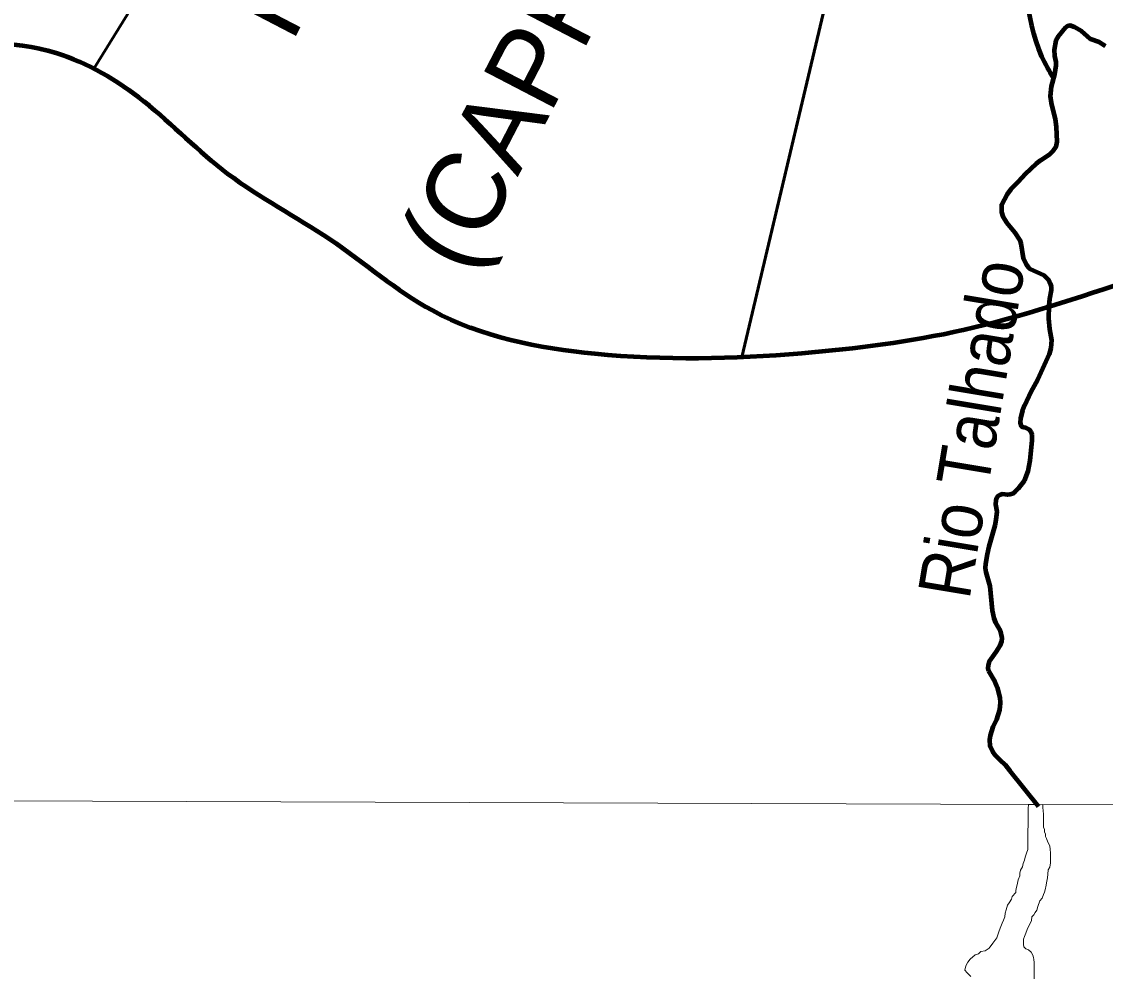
# Model space of a CAD drawing. Extents: x -1643653 to 4543381, y 1624270 to 13878484.
# Drawn here: x 611739 to 622081, y 8948035 to 8957136 of the extents above; entities that cross this region are included whole.
import ezdxf
from ezdxf.enums import TextEntityAlignment as Align

# ---------------------------------------------------------------- set-up
doc = ezdxf.new("R2010")
doc.units = 0
doc.header["$LTSCALE"] = 200
for name, color, linetype, lineweight in [('1', 7, 'Continuous', 13), ('24', 7, 'Continuous', 25), ('25', 7, 'Continuous', 13), ('26', 7, 'Continuous', 106), ('28', 7, 'Continuous', 53), ('60', 7, 'Continuous', 13), ('9', 7, 'Continuous', 90)]:
    doc.layers.add(name, color=color, linetype=linetype, lineweight=lineweight)
doc.layers.add('42', color=7, linetype='Continuous')
doc.layers.add('49', color=7, linetype='Continuous')

msp = doc.modelspace()

# ---------------------------------------------------------------- linework, layer by layer
at = {"layer": '1'}
msp.add_line((565315.3, 8949866.8), (791497.7, 8949052.2), dxfattribs=at)
at = {"layer": '24'}
for points in [[(622023.4, 8956940.8), (621940, 8956970.7), (621852.9, 8957044.7), (621852.9, 8957044.7), (621788.3, 8957084.6), (621747.1, 8957098.6), (621722, 8957094.5), (621699.9, 8957079.5), (621630.5, 8956993.2), (621609.1, 8956955.1), (621593, 8956869), (621597.7, 8956809.9), (621609.5, 8956752.8), (621610.3, 8956716.8), (621596.7, 8956635.6), (621564.2, 8956517.4), (621555.7, 8956425.2), (621563.4, 8956363.1), (621602.1, 8956205), (621612.3, 8956132.8), (621617.2, 8955989.6), (621609.4, 8955942.6), (621581.9, 8955900.4), (621546.5, 8955864.3), (621462.3, 8955810.1), (621421.6, 8955778), (621315.5, 8955681.7), (621248.5, 8955606.5), (621180.3, 8955539.2), (621144.2, 8955490.1), (621090.8, 8955387.9), (621089.6, 8955318.8), (621102.6, 8955276.7), (621141.2, 8955216.7), (621216.2, 8955123.7), (621263.9, 8955050.6), (621273.7, 8955018.6), (621298.4, 8954880.4), (621326.6, 8954818.3), (621344.8, 8954792.3), (621361.2, 8954778.3), (621494.9, 8954716.5), (621540.7, 8954668.5), (621556.5, 8954637.4), (621563.9, 8954607.4), (621564.5, 8954574.3), (621548.8, 8954491.2), (621540.9, 8954424.1), (621539.7, 8954301.9), (621548, 8954202.7), (621568.6, 8954096.6), (621562.7, 8954019.5), (621547, 8953964.4), (621433.8, 8953717.8), (621371.7, 8953602.5), (621309.6, 8953474.2), (621290.3, 8953424.1), (621271.3, 8953352), (621268.5, 8953307.9), (621278.3, 8953276.9), (621286.8, 8953268.9), (621318.5, 8953261.9), (621350.1, 8953247.9), (621369.2, 8953222.9), (621379.6, 8953197.9)], [(622082.2, 8956903.8), (622023.4, 8956940.8)], [(621379.6, 8953197.9), (621378.8, 8953137.8), (621359.7, 8952949.5), (621342.4, 8952846.3), (621307.8, 8952755.1), (621249.5, 8952681.9), (621219.1, 8952650.8), (621195, 8952631.7), (621171.1, 8952622.7), (621146.2, 8952620.6), (621100.1, 8952625.6), (621079.8, 8952621.5), (621057, 8952606.5), (621039.6, 8952581.4), (621035.3, 8952565.4), (621033.6, 8952527.3), (621045.1, 8952461.2), (621037.1, 8952383.1), (621025.7, 8952328), (620968.5, 8952127.6), (620952.3, 8952055.4), (620937.5, 8951961.3), (620936.1, 8951922.2), (620941.1, 8951883.2), (620980.3, 8951750), (621003, 8951516.7), (621017.4, 8951444.6), (621032.5, 8951402.6), (621077.7, 8951325.5), (621094.2, 8951257.4), (621089.4, 8951221.4), (621074.5, 8951180.3), (621038, 8951120.1), (620972.8, 8951028.9), (620962.2, 8950992.8), (620961.5, 8950967.8), (620966.3, 8950940.7)], [(620966.3, 8950940.7), (621026.2, 8950839.7), (621050.6, 8950784.6), (621074.2, 8950687.5), (621074.2, 8950687.5), (621078.6, 8950636.4), (621071, 8950569.3), (621042.3, 8950477.1), (621007.8, 8950405), (620980.8, 8950323.8), (620974.5, 8950282.7), (620979, 8950226.6), (621004.6, 8950171.6), (621028.3, 8950139.6), (621076, 8950091.6), (621124, 8950045.4), (621171.1, 8949985.9), (621444.2, 8949646.6)]]:
    msp.add_lwpolyline(points, dxfattribs=at)
at = {"layer": '25'}
for points in [[(621482.8, 8949664.5), (621346.7, 8949661.5), (621346.4, 8949629), (621346.2, 8949603.9), (621346.1, 8949583.9), (621345.8, 8949551.4), (621345.6, 8949523.8), (621345.4, 8949491.3), (621345.1, 8949458.7), (621342.3, 8949423.7), (621342, 8949383.7), (621341.8, 8949356.1), (621341.6, 8949328.6), (621341.3, 8949293.5), (621341.1, 8949261), (621340.9, 8949236), (621330.6, 8949201), (621317.8, 8949163.5), (621310.1, 8949133.5), (621297.4, 8949103.6), (621292.1, 8949071.1), (621271.9, 8949038.6), (621266.7, 8949008.6), (621264, 8948986.1), (621248.7, 8948946.2), (621240.8, 8948898.6), (621233.1, 8948876.2), (621227.9, 8948846.2), (621227.8, 8948826.1), (621192.5, 8948788.8), (621187.2, 8948761.3), (621164.5, 8948726.4), (621149.3, 8948704), (621134, 8948661.5), (621126.2, 8948629), (621120.9, 8948594), (621108.2, 8948561.5), (621098, 8948531.6), (621082.7, 8948501.6), (621067.4, 8948459.2), (621046.9, 8948394.2), (621009, 8948341.9), (620973.6, 8948294.6), (620933.4, 8948269.8), (620893.3, 8948262.5), (620871.8, 8948240.8), (620839.7, 8948232.1), (620839.7, 8948232.1), (620790.2, 8948188.4), (620769.8, 8948162.2), (620749.4, 8948124.4), (620741.9, 8948083.3), (620761.7, 8948058.1), (620796.5, 8948025.3)], [(621309.6, 8948405), (621322.3, 8948437.5), (621335.1, 8948472.4), (621347.8, 8948499.9), (621360.5, 8948524.8), (621375.8, 8948559.8), (621378.5, 8948592.3), (621398.7, 8948612.2), (621411.4, 8948634.6), (621426.6, 8948657.1), (621436.8, 8948692.1), (621457.2, 8948744.5), (621480, 8948771.9), (621492.7, 8948806.8), (621500.4, 8948829.3), (621508.1, 8948851.8), (621515.9, 8948894.3), (621521.1, 8948919.3), (621528.9, 8948964.3), (621534.2, 8949001.8), (621537, 8949041.9), (621552.2, 8949066.8), (621557.6, 8949109.3), (621557.8, 8949146.9), (621558.1, 8949184.5), (621558.3, 8949204.5), (621556, 8949237), (621551.3, 8949272.1), (621531.5, 8949304.8), (621519.3, 8949339.9), (621511.9, 8949360), (621509.6, 8949382.6), (621502.3, 8949405.1), (621499.9, 8949425.2), (621492.6, 8949447.8), (621490.3, 8949470.3), (621490.4, 8949490.3), (621490.6, 8949510.3), (621490.7, 8949530.4), (621490.9, 8949550.4), (621491, 8949572.9), (621488.8, 8949605.5), (621486.5, 8949638.1), (621484.2, 8949658.1), (621482.8, 8949664.5)], [(621401.6, 8948001.3), (621401.8, 8948038.9), (621402.1, 8948066.4), (621402.2, 8948088.9), (621402.5, 8948124), (621402.7, 8948156.5), (621400.5, 8948186.6), (621395.6, 8948206.7), (621390.8, 8948226.7), (621373.5, 8948256.9), (621348.6, 8948277.1), (621323.7, 8948287.2), (621303.8, 8948307.4), (621301.5, 8948329.9), (621301.7, 8948350), (621301.9, 8948380), (621309.6, 8948405)]]:
    msp.add_lwpolyline(points, dxfattribs=at)
at = {"layer": '26'}
msp.add_spline([(645710.9, 8949471.4), (644721.9, 8950215.5), (643631.5, 8951123.7), (642665.6, 8952010.9), (642072.6, 8952588.9), (640582.3, 8953977.6), (638005.5, 8955508.7), (636255.8, 8956201.4), (634307.9, 8956672.6), (632583.3, 8956799.8), (628516.3, 8956628.1), (626161.4, 8955993.9), (623953.8, 8955209.7), (622371.6, 8954682.1), (620725.9, 8954192.9), (619183.7, 8953970.3), (617209.7, 8953965.7), (615658.4, 8954379), (614681.6, 8955057.1), (613704.6, 8955684.2), (612906.2, 8956374.2), (612068.3, 8956835.4), (609416.9, 8956401.3), (608625.2, 8956035.7), (607870.9, 8955517.4), (607396.1, 8954883.6), (607164, 8954388.6), (606950.6, 8954069.9)], degree=3, dxfattribs=at)
at = {"layer": '28'}
msp.add_line((621434.1, 8965861.3), (618611.5, 8953933.2), dxfattribs=at)
for points in [[(620631.9, 8965673.6), (621434.1, 8965861.3), (618611.5, 8953933.2), (618257.6, 8953925.9)], [(612430.1, 8956693.8), (617911.2, 8965554.7), (618251.3, 8965287.2), (618322.3, 8965231.4)], [(612430.2, 8956693.8), (617911.2, 8965554.7), (618251.3, 8965287.2), (618322.3, 8965231.4)]]:
    msp.add_lwpolyline(points, dxfattribs=at)
for points in [[(606956.6, 8954077.8), (607164, 8954388.6), (607396.1, 8954883.6), (607870.9, 8955517.4), (608625.2, 8956035.7), (609416.9, 8956401.3), (612068.3, 8956835.4), (612430.2, 8956693.8)], [(618257.6, 8953925.9), (619183.7, 8953970.3), (620725.9, 8954192.9), (622371.6, 8954682.1), (623953.8, 8955209.7), (626795.7, 8956205.5), (628223, 8956576.8), (631243.2, 8956803.3), (633721.3, 8956728), (636313.6, 8956183.1), (638079.6, 8955470.7), (639993.2, 8954394), (641326.9, 8953340.4), (642237.8, 8952425.4), (643343.9, 8951370.7), (644721.9, 8950215.5), (645793.1, 8949290.9)], [(618257.6, 8953925.9), (617209.7, 8953965.7), (615658.4, 8954379), (614681.6, 8955057.1), (613704.6, 8955684.2), (612906.2, 8956374.2), (612430.2, 8956693.8)]]:
    msp.add_spline(points, degree=3, dxfattribs=at)
at = {"layer": '60', "lineweight": 25}
msp.add_spline([(814781, 9009175.5), (814787.2, 9009173.4), (814796.9, 9009173.4), (814799.4, 9009172.4), (814805.1, 9009174.5), (814805.6, 9009176.5), (814811.7, 9009179.5), (814811.7, 9009179.5), (814801.5, 9009181), (814790.7, 9009181.5), (814784.1, 9009183.1), (814777.4, 9009185.1), (814778.4, 9009175.5)], degree=3, dxfattribs=at)
at = {"layer": '9'}
for points in [[(622023.4, 8956940.8), (621940, 8956970.7), (621852.9, 8957044.7), (621852.9, 8957044.7), (621788.3, 8957084.6), (621747.1, 8957098.6), (621722, 8957094.5), (621699.9, 8957079.5), (621630.5, 8956993.2), (621609.1, 8956955.1), (621593, 8956869), (621597.7, 8956809.9), (621609.5, 8956752.8), (621610.3, 8956716.8), (621596.7, 8956635.6), (621564.2, 8956517.4), (621555.7, 8956425.2), (621563.4, 8956363.1), (621602.1, 8956205), (621612.3, 8956132.8), (621617.2, 8955989.6), (621609.4, 8955942.6), (621581.9, 8955900.4), (621546.5, 8955864.3), (621462.3, 8955810.1), (621421.6, 8955778), (621315.5, 8955681.7), (621248.5, 8955606.5), (621180.3, 8955539.2), (621144.2, 8955490.1), (621090.8, 8955387.9), (621089.6, 8955318.8), (621102.6, 8955276.7), (621141.2, 8955216.7), (621216.2, 8955123.7), (621263.9, 8955050.6), (621273.7, 8955018.6), (621298.4, 8954880.4), (621326.6, 8954818.3), (621344.8, 8954792.3), (621361.2, 8954778.3), (621494.9, 8954716.5), (621540.7, 8954668.5), (621556.5, 8954637.4), (621563.9, 8954607.4), (621564.5, 8954574.3), (621548.8, 8954491.2), (621540.9, 8954424.1), (621539.7, 8954301.9), (621548, 8954202.7), (621568.6, 8954096.6), (621562.7, 8954019.5), (621547, 8953964.4), (621433.8, 8953717.8), (621371.7, 8953602.5), (621309.6, 8953474.2), (621290.3, 8953424.1), (621271.3, 8953352), (621268.5, 8953307.9), (621278.3, 8953276.9), (621286.8, 8953268.9), (621318.5, 8953261.9), (621350.1, 8953247.9), (621369.2, 8953222.9), (621379.6, 8953197.9)], [(622082.2, 8956903.8), (622023.4, 8956940.8)], [(621379.6, 8953197.9), (621378.8, 8953137.8), (621359.7, 8952949.5), (621342.4, 8952846.3), (621307.8, 8952755.1), (621249.5, 8952681.9), (621219.1, 8952650.8), (621195, 8952631.7), (621171.1, 8952622.7), (621146.2, 8952620.6), (621100.1, 8952625.6), (621079.8, 8952621.5), (621057, 8952606.5), (621039.6, 8952581.4), (621035.3, 8952565.4), (621033.6, 8952527.3), (621045.1, 8952461.2), (621037.1, 8952383.1), (621025.7, 8952328), (620968.5, 8952127.6), (620952.3, 8952055.4), (620937.5, 8951961.3), (620936.1, 8951922.2), (620941.1, 8951883.2), (620980.3, 8951750), (621003, 8951516.7), (621017.4, 8951444.6), (621032.5, 8951402.6), (621077.7, 8951325.5), (621094.2, 8951257.4), (621089.4, 8951221.4), (621074.5, 8951180.3), (621038, 8951120.1), (620972.8, 8951028.9), (620962.2, 8950992.8), (620961.5, 8950967.8), (620966.3, 8950940.7)], [(620966.3, 8950940.7), (621026.2, 8950839.7), (621050.6, 8950784.6), (621074.2, 8950687.5), (621074.2, 8950687.5), (621078.6, 8950636.4), (621071, 8950569.3), (621042.3, 8950477.1), (621007.8, 8950405), (620980.8, 8950323.8), (620974.5, 8950282.7), (620979, 8950226.6), (621004.6, 8950171.6), (621028.3, 8950139.6), (621076, 8950091.6), (621124, 8950045.4), (621171.1, 8949985.9), (621444.2, 8949646.6)]]:
    msp.add_lwpolyline(points, dxfattribs=at)
msp.add_spline([(592698.5, 8977198.4), (599903.5, 8973292.7), (608459.2, 8968138.2), (612674.8, 8965332.6), (616842, 8962096.4), (620005, 8958671.2), (621134, 8957974.7), (621473.4, 8956805.3), (621586.2, 8956597.5)], degree=3, dxfattribs=at)

# ---------------------------------------------------------------- texts
at = {"layer": '42'}
for s, p in [('FRUTICULTURA E', (616310.3, 8960758.8)), ('(CAPRINOS) IRRIGADA', (618528.4, 8959605.8))]:
    msp.add_text(s, height=750, rotation=62.534, dxfattribs=at).set_placement(p, align=Align.CENTER)
at = {"layer": '49', "width": 0.9}
msp.add_text('Rio Talhado', height=500, rotation=80.538, dxfattribs=at).set_placement((621050.4, 8953212.3), align=Align.CENTER)

doc.saveas('drawing.dxf')
